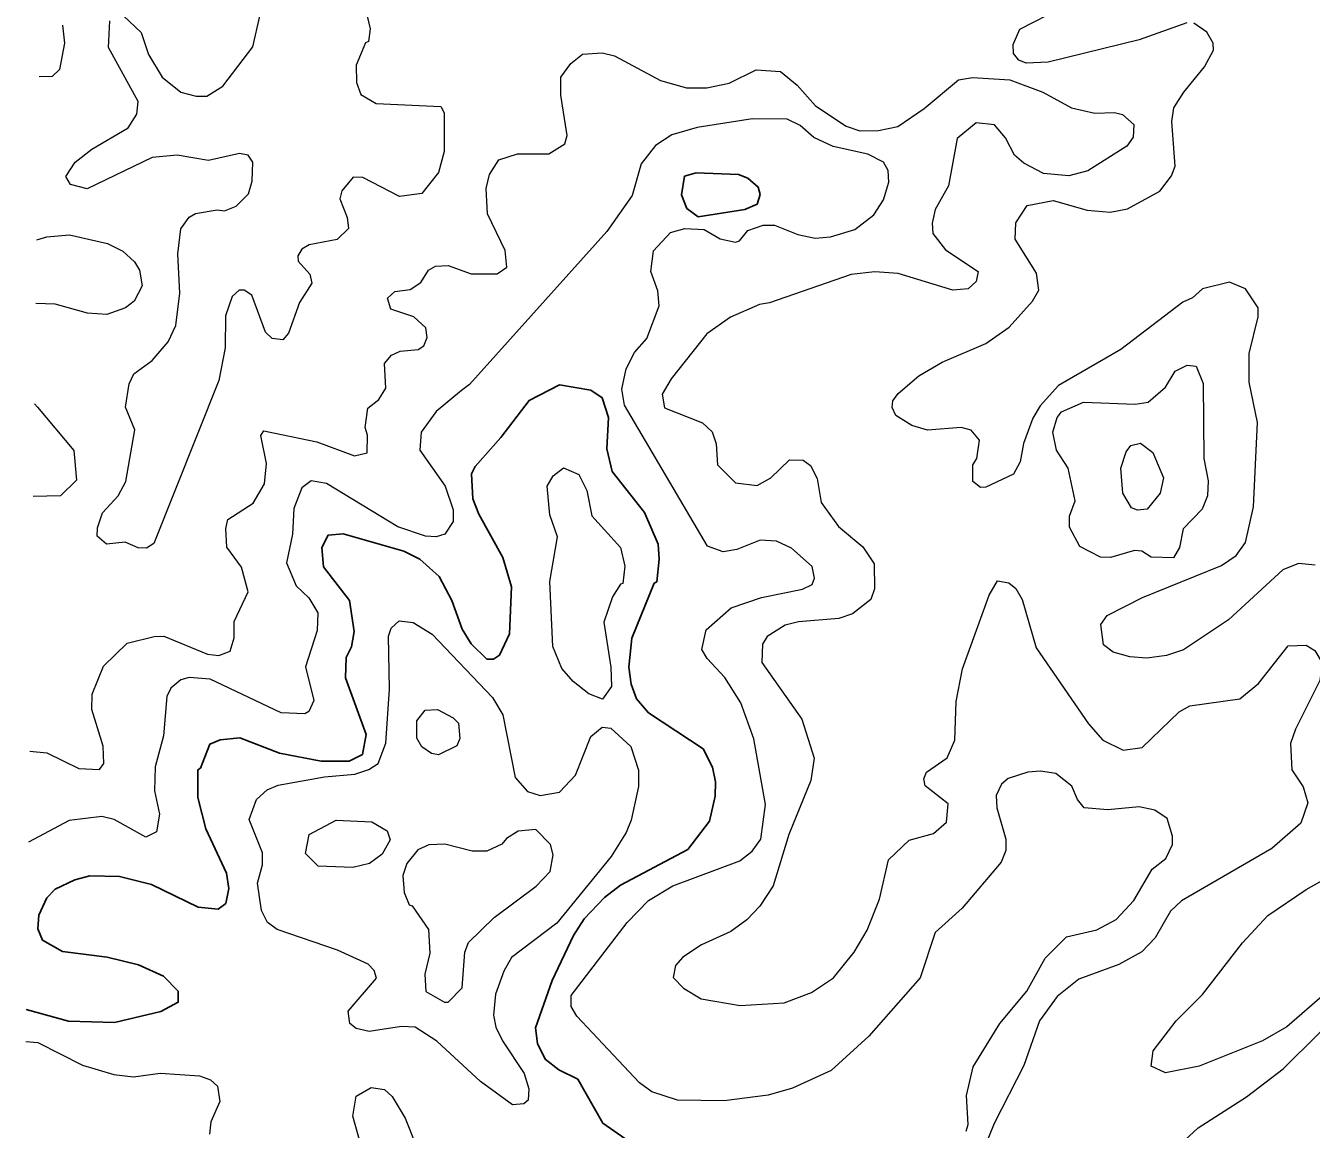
# Model space of a CAD drawing. Extents: x 763.2 to 816.8, y 7896.5 to 7952.7.
# Drawn here: x 763.894 to 767.154, y 7947.016 to 7949.814 of the extents above; entities that cross this region are included whole.
import ezdxf

# ---------------------------------------------------------------- set-up
doc = ezdxf.new("R2010")
doc.units = 0
doc.header["$LTSCALE"] = 0.064
doc.layers.add('1', color=7, linetype='Continuous', lineweight=25)
doc.layers.add('2', color=7, linetype='Continuous', lineweight=13)

msp = doc.modelspace()

# ---------------------------------------------------------------- linework, layer by layer
at = {"layer": '1'}
msp.add_lwpolyline([(765.725, 7949.428), (765.7515, 7949.4053), (765.7565, 7949.3862), (765.7489, 7949.3617), (765.7173, 7949.3481), (765.5991, 7949.3302), (765.57, 7949.351), (765.5565, 7949.3859), (765.5645, 7949.4326), (765.5941, 7949.4412), (765.7017, 7949.4373)], close=True, dxfattribs=at)
for points in [[(763.8948, 7947.3197), (764.0024, 7947.2903), (764.1192, 7947.2872), (764.2366, 7947.3145), (764.2805, 7947.3384), (764.2803, 7947.3663), (764.2428, 7947.4041), (764.1798, 7947.433), (764.1002, 7947.453), (763.9872, 7947.4667), (763.936, 7947.496), (763.9248, 7947.5247), (763.9268, 7947.5587), (763.947, 7947.6033), (763.9688, 7947.6254), (764.0186, 7947.6488), (764.056, 7947.6586), (764.1314, 7947.657), (764.2127, 7947.6368), (764.3311, 7947.5796), (764.3816, 7947.5747), (764.4014, 7947.5887), (764.4089, 7947.6266), (764.4026, 7947.666), (764.3504, 7947.7779), (764.3303, 7947.8574), (764.3302, 7947.9279), (764.3368, 7947.9322), (764.3606, 7947.9923), (764.3869, 7948.0037), (764.4364, 7948.0084), (764.5371, 7947.9699), (764.6433, 7947.9493), (764.7142, 7947.9494), (764.7477, 7947.9667), (764.7572, 7948.0174), (764.705, 7948.1605), (764.7065, 7948.2126), (764.7199, 7948.2394), (764.7263, 7948.2781), (764.7146, 7948.3568), (764.649, 7948.4425), (764.6443, 7948.491), (764.6604, 7948.5223), (764.6984, 7948.526), (764.8529, 7948.4818), (764.8929, 7948.4616), (764.9424, 7948.4179), (764.9745, 7948.3569), (765.0009, 7948.2847), (765.0234, 7948.2472), (765.0633, 7948.2078), (765.0797, 7948.2078), (765.0954, 7948.2185), (765.1209, 7948.2723), (765.1255, 7948.3912), (765.1039, 7948.4661), (765.0428, 7948.5756), (765.0278, 7948.6149), (765.0242, 7948.678), (765.0333, 7948.697), (765.0983, 7948.7701), (765.1703, 7948.8644), (765.2473, 7948.904), (765.3268, 7948.8905), (765.3554, 7948.8712), (765.3719, 7948.8211), (765.3675, 7948.7416), (765.3806, 7948.6841), (765.4625, 7948.5804), (765.4973, 7948.4999), (765.5003, 7948.4614), (765.4939, 7948.4046), (765.4875, 7948.4009), (765.4308, 7948.2618), (765.4233, 7948.1878), (765.4288, 7948.1449), (765.443, 7948.1073), (765.4731, 7948.0722), (765.6119, 7947.9805), (765.6355, 7947.9345), (765.6433, 7947.8968), (765.6419, 7947.8605), (765.6281, 7947.7976), (765.5726, 7947.726), (765.4019, 7947.6355), (765.3616, 7947.6038), (765.3098, 7947.55), (765.2826, 7947.5073), (765.229, 7947.3937), (765.1869, 7947.2731), (765.1914, 7947.2335), (765.2113, 7947.1936), (765.2457, 7947.1671), (765.2936, 7947.1435)], [(765.2936, 7947.1435), (765.3571, 7947.0314), (765.4134, 7946.9929), (765.4997, 7946.9602), (765.5348, 7946.9352), (765.5561, 7946.895)]]:
    msp.add_lwpolyline(points, dxfattribs=at)
at = {"layer": '2'}
for points in [[(764.7119, 7950.0418), (764.7674, 7949.8065), (764.7633, 7949.7744), (764.7555, 7949.7707), (764.7316, 7949.7142), (764.7329, 7949.67), (764.7436, 7949.6401), (764.7821, 7949.6172), (764.9461, 7949.6095), (764.9548, 7949.5935), (764.9548, 7949.4957), (764.9401, 7949.4423), (764.898, 7949.3891), (764.8419, 7949.3814), (764.7484, 7949.4298), (764.7241, 7949.43), (764.6952, 7949.3956), (764.6902, 7949.3755), (764.709, 7949.3278), (764.7126, 7949.2998), (764.6836, 7949.2724), (764.6125, 7949.2588), (764.5942, 7949.248), (764.5836, 7949.231)], [(766.8385, 7949.8213), (766.7173, 7949.7788), (766.4864, 7949.722), (766.4307, 7949.7195), (766.4118, 7949.7273), (766.3983, 7949.7435), (766.3977, 7949.7664), (766.4144, 7949.806), (766.52, 7949.8594)], [(763.9869, 7949.8157), (763.9917, 7949.7703), (763.979, 7949.7034), (763.9604, 7949.6852), (763.9277, 7949.685)], [(764.5604, 7949.0347), (764.546, 7949.0183), (764.5183, 7949.0211), (764.5015, 7949.0375), (764.4674, 7949.1314), (764.4473, 7949.1438), (764.4351, 7949.1441), (764.4174, 7949.1278), (764.4001, 7949.0784), (764.3992, 7948.9979), (764.3836, 7948.9146), (764.2183, 7948.5013), (764.2001, 7948.49), (764.1793, 7948.4903), (764.1462, 7948.5046), (764.0983, 7948.5), (764.0751, 7948.5203), (764.0756, 7948.541), (764.0885, 7948.5794), (764.1284, 7948.6222), (764.1475, 7948.6587), (764.1707, 7948.7894), (764.1464, 7948.8468), (764.1564, 7948.9066), (764.1678, 7948.932), (764.2142, 7948.9657), (764.2547, 7949.0127), (764.2744, 7949.0539), (764.2842, 7949.1359), (764.2795, 7949.2359), (764.2874, 7949.2997), (764.3082, 7949.3289), (764.3242, 7949.3381), (764.379, 7949.3477), (764.3974, 7949.3451), (764.4274, 7949.3569), (764.4583, 7949.3877), (764.4683, 7949.42), (764.4695, 7949.4681), (764.4576, 7949.486), (764.4362, 7949.4907), (764.3573, 7949.473), (764.2777, 7949.4859), (764.2142, 7949.4799), (764.0495, 7949.4006), (764.0077, 7949.4117), (763.9953, 7949.4319), (764.0189, 7949.4688), (764.0614, 7949.5011), (764.1533, 7949.5556), (764.1752, 7949.5899), (764.1789, 7949.6222), (764.104, 7949.7591), (764.107, 7949.8271)], [(764.1417, 7949.8396), (764.1867, 7949.7971), (764.2053, 7949.7414), (764.2395, 7949.6838), (764.287, 7949.646), (764.3256, 7949.6359), (764.3532, 7949.6358), (764.3936, 7949.661), (764.4698, 7949.7605), (764.4878, 7949.8382)], [(766.9959, 7948.9109), (766.996, 7948.9833), (767.0189, 7949.0761), (767.0188, 7949.099), (766.9868, 7949.1473), (766.9468, 7949.1637), (766.8783, 7949.1474), (766.8528, 7949.1247), (766.8279, 7949.1136), (766.6708, 7948.9938), (766.5129, 7948.9025), (766.4661, 7948.8502), (766.4479, 7948.819), (766.4243, 7948.7554), (766.4157, 7948.7087), (766.3988, 7948.6774), (766.3288, 7948.644), (766.3147, 7948.6431), (766.2959, 7948.6587), (766.2957, 7948.7007), (766.3058, 7948.7174), (766.3121, 7948.7631), (766.2917, 7948.7892), (766.2656, 7948.7957), (766.181, 7948.7892), (766.141, 7948.8005), (766.1003, 7948.8258), (766.0909, 7948.8461), (766.0923, 7948.863), (766.1062, 7948.882), (766.1589, 7948.9267), (766.2176, 7948.9612), (766.3286, 7949.0082), (766.3874, 7949.0499), (766.447, 7949.1163), (766.4633, 7949.1435), (766.4572, 7949.1872), (766.4027, 7949.2728), (766.4046, 7949.3149), (766.4337, 7949.3589), (766.4989, 7949.3709), (766.5858, 7949.3463), (766.6442, 7949.3414), (766.6877, 7949.35), (766.7701, 7949.3951), (766.7995, 7949.4337), (766.8085, 7949.458), (766.8003, 7949.5715), (766.8055, 7949.606), (766.8304, 7949.646), (766.8833, 7949.7097), (766.9055, 7949.7522), (766.9052, 7949.7702), (766.8891, 7949.7982), (766.856, 7949.8205)], [(763.9039, 7947.975), (763.9472, 7947.971), (764.028, 7947.9312), (764.0807, 7947.9287), (764.092, 7947.944), (764.0903, 7947.9878), (764.061, 7948.0802), (764.0624, 7948.1196), (764.0913, 7948.1904), (764.1506, 7948.2487), (764.2197, 7948.2661), (764.2439, 7948.2665), (764.3543, 7948.2213), (764.3836, 7948.2174), (764.412, 7948.2286), (764.4223, 7948.2623), (764.4226, 7948.3037), (764.4582, 7948.3789), (764.4406, 7948.4418), (764.4041, 7948.4924), (764.4008, 7948.5397), (764.4064, 7948.5622), (764.4703, 7948.604), (764.4995, 7948.6529), (764.5045, 7948.7047), (764.49, 7948.7753), (764.4978, 7948.7869), (764.6316, 7948.759), (764.7274, 7948.7237), (764.76, 7948.7315), (764.7608, 7948.7766), (764.7543, 7948.7958), (764.7612, 7948.8445), (764.7892, 7948.867), (764.8069, 7948.8951), (764.8039, 7948.9577), (764.8214, 7948.9792), (764.8433, 7948.9894), (764.8893, 7948.9934), (764.903, 7949.0023), (764.9117, 7949.0242), (764.9086, 7949.0481), (764.8783, 7949.0764), (764.8197, 7949.0958), (764.8113, 7949.1232), (764.8296, 7949.1405), (764.8684, 7949.1456), (764.8956, 7949.163), (764.9149, 7949.1945), (764.9328, 7949.205), (764.9647, 7949.2066), (765.0232, 7949.1855), (765.0896, 7949.1849), (765.1138, 7949.202), (765.1094, 7949.244), (765.0649, 7949.3371), (765.0617, 7949.4016), (765.0701, 7949.4369), (765.0938, 7949.4747), (765.1411, 7949.4895), (765.2203, 7949.4892), (765.2612, 7949.5147), (765.267, 7949.5363), (765.2504, 7949.6379), (765.2509, 7949.6842), (765.2758, 7949.7182), (765.3059, 7949.7419), (765.3552, 7949.7456), (765.3866, 7949.7381), (765.5032, 7949.6754), (765.5694, 7949.657), (765.6213, 7949.657), (765.6778, 7949.6691), (765.7463, 7949.7026), (765.8074, 7949.6985), (765.8499, 7949.6639), (765.8969, 7949.6111), (765.9744, 7949.5597), (766.0088, 7949.5482), (766.0566, 7949.5486), (766.1052, 7949.5585), (766.1725, 7949.6046), (766.2594, 7949.677), (766.2951, 7949.6832), (766.3891, 7949.6771), (766.4727, 7949.6456), (766.5456, 7949.606), (766.6048, 7949.5929), (766.6545, 7949.5944), (766.6751, 7949.5893), (766.7035, 7949.5635), (766.702, 7949.5319), (766.6864, 7949.5089), (766.5871, 7949.4461), (766.5391, 7949.4336)], [(766.1622, 7947.4), (766.0322, 7947.252), (765.9359, 7947.1656), (765.838, 7947.1203), (765.7765, 7947.1031), (765.6647, 7947.0885), (765.5464, 7947.0899), (765.4814, 7947.1111), (765.45, 7947.1337), (765.2917, 7947.3031), (765.2772, 7947.3273), (765.2771, 7947.3553), (765.419, 7947.5407), (765.473, 7947.5967), (765.535, 7947.6337), (765.7048, 7947.6968), (765.7359, 7947.7214), (765.7582, 7947.7521), (765.7699, 7947.8397), (765.74, 7948.0059), (765.707, 7948.0971), (765.667, 7948.1616), (765.6217, 7948.2097), (765.6087, 7948.2331), (765.6189, 7948.2828), (765.683, 7948.3386), (765.7595, 7948.3649), (765.8633, 7948.3855), (765.8885, 7948.3972), (765.8938, 7948.4136), (765.8881, 7948.4433), (765.8357, 7948.49), (765.7976, 7948.5076), (765.7562, 7948.5096), (765.697, 7948.4866), (765.6622, 7948.4803), (765.6227, 7948.4951), (765.4124, 7948.852), (765.4052, 7948.8927), (765.4162, 7948.944), (765.4372, 7948.9859), (765.4692, 7949.0213), (765.5005, 7949.1038), (765.497, 7949.1425), (765.4793, 7949.1912), (765.4855, 7949.2436), (765.5291, 7949.2904), (765.5653, 7949.3004), (765.6141, 7949.2973), (765.6545, 7949.2743), (765.6937, 7949.2659), (765.704, 7949.2693), (765.7253, 7949.295), (765.7641, 7949.3085), (765.7927, 7949.3083), (765.852, 7949.2849), (765.8955, 7949.2757), (765.9343, 7949.279), (765.996, 7949.2978), (766.0442, 7949.3349), (766.0688, 7949.3727), (766.0823, 7949.4175), (766.0805, 7949.4474), (766.0688, 7949.468), (766.0289, 7949.4884), (765.9411, 7949.508), (765.8927, 7949.5308), (765.8575, 7949.5611), (765.825, 7949.5778), (765.7365, 7949.5779), (765.5964, 7949.5567), (765.5321, 7949.5378), (765.4911, 7949.5109), (765.4542, 7949.464), (765.4316, 7949.3837), (765.3672, 7949.2923), (765.0188, 7948.905), (764.9987, 7948.8893), (764.9342, 7948.8358), (764.8965, 7948.7839), (764.8929, 7948.7378), (764.9578, 7948.6468), (764.9777, 7948.587), (764.9776, 7948.5575), (764.9562, 7948.5248), (764.9348, 7948.5183), (764.9072, 7948.5204), (764.8378, 7948.5438), (764.6569, 7948.6534), (764.6178, 7948.6608), (764.5942, 7948.6428), (764.5738, 7948.5904), (764.5702, 7948.5253), (764.5554, 7948.4521), (764.5795, 7948.3944)], [(766.3502, 7949.5631), (766.3039, 7949.5681), (766.2561, 7949.5288), (766.2341, 7949.4081), (766.1999, 7949.3484), (766.1924, 7949.3134), (766.1941, 7949.2879), (766.2266, 7949.2464), (766.3087, 7949.191), (766.3037, 7949.1658), (766.2835, 7949.1475), (766.2445, 7949.1442), (766.1066, 7949.1865), (766.0467, 7949.1901), (765.9871, 7949.1834), (765.7798, 7949.1113), (765.7544, 7949.1078), (765.6813, 7949.075), (765.621, 7949.033), (765.5302, 7948.919), (765.5076, 7948.8801), (765.514, 7948.8453), (765.6102, 7948.8071), (765.6346, 7948.7846), (765.645, 7948.7542), (765.6484, 7948.7013), (765.6934, 7948.655), (765.7488, 7948.6487), (765.7835, 7948.6684), (765.8305, 7948.7136), (765.8651, 7948.7128), (765.8841, 7948.6995), (765.9011, 7948.6662), (765.9112, 7948.6058), (765.9552, 7948.5449), (766.0168, 7948.4927), (766.0454, 7948.45), (766.0459, 7948.3867), (766.0366, 7948.3597), (765.9907, 7948.3229), (765.9559, 7948.3114), (765.8535, 7948.3029), (765.8193, 7948.2945), (765.7739, 7948.2653), (765.7619, 7948.2466), (765.7603, 7948.1999), (765.8618, 7948.056), (765.893, 7947.9571), (765.885, 7947.9009), (765.8287, 7947.764), (765.7894, 7947.6339), (765.7555, 7947.5818), (765.7228, 7947.5472), (765.6821, 7947.5178), (765.6077, 7947.4835), (765.5602, 7947.4522), (765.5418, 7947.4318), (765.5352, 7947.4007), (765.5618, 7947.3738), (765.6066, 7947.3467), (765.7059, 7947.3298), (765.8169, 7947.3366), (765.8862, 7947.3633), (765.9418, 7947.4), (765.9947, 7947.4657), (766.0272, 7947.5209), (766.0587, 7947.5997), (766.0821, 7947.699), (766.1337, 7947.7491), (766.1959, 7947.7664), (766.2286, 7947.7947), (766.2329, 7947.8411), (766.1747, 7947.8868), (766.1715, 7947.9051), (766.178, 7947.9213), (766.2305, 7947.9583), (766.2498, 7948.0028), (766.2532, 7948.1006), (766.2695, 7948.1838), (766.337, 7948.3701), (766.3584, 7948.4069), (766.3871, 7948.4015), (766.4047, 7948.3876), (766.4205, 7948.3594), (766.4563, 7948.2366), (766.5888, 7948.0442), (766.6255, 7948.0032), (766.6765, 7947.9776), (766.725, 7947.9844), (766.8192, 7948.075), (766.846, 7948.0897), (766.9728, 7948.1077), (767.0201, 7948.1463), (767.0954, 7948.2419), (767.141, 7948.2437)], [(766.5391, 7949.4336), (766.4747, 7949.4397), (766.4246, 7949.4659), (766.4013, 7949.4862), (766.3783, 7949.5299), (766.3502, 7949.5631)], [(763.9219, 7949.2712), (763.9475, 7949.2788), (764.0049, 7949.2838), (764.1009, 7949.2622), (764.1396, 7949.2427), (764.1698, 7949.2158), (764.1823, 7949.1944), (764.189, 7949.155), (764.1686, 7949.116), (764.1465, 7949.0993), (764.0996, 7949.0818), (764.0503, 7949.0854), (763.9681, 7949.108), (763.9197, 7949.1104)], [(764.5836, 7949.231), (764.5844, 7949.217), (764.6146, 7949.1848), (764.6195, 7949.1612), (764.5884, 7949.1129), (764.5604, 7949.0347)], [(766.9263, 7948.4454), (766.9636, 7948.4708), (766.9874, 7948.5042), (767.0071, 7948.5944), (767.0172, 7948.8079), (766.9959, 7948.9109)], [(763.9161, 7948.856), (763.9233, 7948.8475), (764.0158, 7948.737), (764.0229, 7948.6623), (763.9823, 7948.622), (763.9129, 7948.6204)], [(767.1641, 7948.4467), (767.1215, 7948.4506), (767.0821, 7948.4345), (766.944, 7948.3081), (766.8302, 7948.2316), (766.7863, 7948.2175), (766.7371, 7948.2108), (766.6937, 7948.214), (766.6512, 7948.226), (766.6266, 7948.2449), (766.6203, 7948.2965), (766.6362, 7948.3188), (766.7258, 7948.3648), (766.9263, 7948.4454)], [(764.5795, 7948.3944), (764.6113, 7948.3635), (764.6342, 7948.3261), (764.6325, 7948.2807), (764.6036, 7948.189), (764.6244, 7948.1036)], [(767.141, 7948.2437), (767.1625, 7948.2306), (767.1815, 7948.1985), (767.1751, 7948.1538), (767.1136, 7948.0304), (767.1012, 7947.994)], [(764.6244, 7948.1036), (764.612, 7948.0752), (764.6013, 7948.0693), (764.5413, 7948.0725), (764.3613, 7948.1577), (764.3084, 7948.1614), (764.2872, 7948.156), (764.2614, 7948.1346), (764.2517, 7948.1132), (764.2429, 7948.014), (764.2218, 7947.9355), (764.2202, 7947.8747), (764.2333, 7947.8153), (764.225, 7947.7704), (764.1981, 7947.7572), (764.1178, 7947.8021), (764.0871, 7947.8095), (764.0043, 7947.7995), (763.9007, 7947.744)], [(767.1012, 7947.994), (767.1044, 7947.9272), (767.1333, 7947.8848), (767.1455, 7947.8438), (767.1277, 7947.7925), (767.054, 7947.7284), (766.8245, 7947.5953), (766.7968, 7947.5691), (766.7581, 7947.502), (766.7242, 7947.466), (766.6661, 7947.4343), (766.5645, 7947.3971), (766.5096, 7947.3528), (766.4649, 7947.2914), (766.4246, 7947.1783), (766.3494, 7947.0311), (766.3147, 7946.9457)], [(766.2785, 7947.0114), (766.2841, 7947.0284), (766.2796, 7947.102), (766.2962, 7947.1743), (766.3639, 7947.2841), (766.4325, 7947.3666), (766.4787, 7947.4504), (766.5328, 7947.5039), (766.6101, 7947.5216), (766.659, 7947.5484), (766.7042, 7947.5965), (766.7502, 7947.6754), (766.7851, 7947.703), (766.8017, 7947.7384), (766.8018, 7947.7594), (766.7887, 7947.8046), (766.7572, 7947.8253), (766.7172, 7947.8342), (766.6377, 7947.8262), (766.5781, 7947.8313), (766.5609, 7947.8522), (766.5463, 7947.8861), (766.5063, 7947.9183), (766.4668, 7947.9246), (766.4353, 7947.9216), (766.3853, 7947.9053), (766.368, 7947.8912), (766.3551, 7947.8625), (766.3567, 7947.8311), (766.3796, 7947.7522)], [(766.3796, 7947.7522), (766.3795, 7947.7232), (766.3678, 7947.6932), (766.2684, 7947.5771), (766.2003, 7947.5149), (766.1622, 7947.4)], [(767.1874, 7947.359), (767.0919, 7947.276), (767.0302, 7947.2402), (766.8692, 7947.1759), (766.784, 7947.159), (766.748, 7947.1762), (766.7531, 7947.2148), (766.8115, 7947.2915), (766.8781, 7947.3583), (766.9791, 7947.4886), (767.0437, 7947.5582), (767.1405, 7947.624), (767.26, 7947.6909)], [(766.756, 7946.9173), (766.8667, 7947.0195), (766.9894, 7947.0981), (767.0825, 7947.1697), (767.2611, 7947.3463), (767.2983, 7947.3561), (767.3294, 7947.3542), (767.3361, 7947.3469), (767.3406, 7947.3017), (767.2871, 7947.2007), (767.2468, 7947.1396), (767.2214, 7947.0758), (767.2161, 7946.9736)], [(763.8937, 7947.2387), (763.9246, 7947.2364), (764.0378, 7947.1787), (764.1173, 7947.1555), (764.167, 7947.149), (764.2344, 7947.1587), (764.3343, 7947.1521), (764.3624, 7947.1415), (764.3797, 7947.1253), (764.3862, 7947.0866), (764.3631, 7947.035), (764.36, 7947.0035)], [(764.7564, 7946.9316), (764.7234, 7947.0498), (764.7319, 7947.1), (764.7701, 7947.1224), (764.8039, 7947.1174), (764.8231, 7947.0992), (764.8559, 7947.0444), (764.9121, 7946.9044)]]:
    msp.add_lwpolyline(points, dxfattribs=at)
for points in [[(766.7074, 7948.8549), (766.7399, 7948.8598), (766.7843, 7948.8982), (766.8085, 7948.9382), (766.8388, 7948.9533), (766.8618, 7948.9509), (766.8797, 7948.9075), (766.881, 7948.7171), (766.8922, 7948.66), (766.8905, 7948.6226), (766.8773, 7948.5887), (766.8288, 7948.5383), (766.8194, 7948.4915), (766.8046, 7948.4655), (766.7474, 7948.4669), (766.724, 7948.4818), (766.7056, 7948.4836), (766.6449, 7948.4657), (766.6196, 7948.4671), (766.5671, 7948.4937), (766.5411, 7948.5432), (766.5409, 7948.5705), (766.5553, 7948.6101), (766.5373, 7948.6922), (766.5073, 7948.7381), (766.4982, 7948.7834), (766.5091, 7948.8207), (766.5201, 7948.8353), (766.5759, 7948.8599)], [(766.6846, 7948.7343), (766.6966, 7948.7504), (766.7209, 7948.7555), (766.7521, 7948.7319), (766.7789, 7948.6677), (766.7709, 7948.6294), (766.7373, 7948.5887), (766.7135, 7948.5856), (766.6975, 7948.5918), (766.6759, 7948.6294), (766.6706, 7948.6922)], [(765.2227, 7948.4055), (765.2425, 7948.5186), (765.2228, 7948.574), (765.2162, 7948.6465), (765.2315, 7948.6731), (765.2576, 7948.6936), (765.2966, 7948.6767), (765.3165, 7948.6357), (765.3293, 7948.5716), (765.4023, 7948.4917), (765.4132, 7948.4443), (765.4082, 7948.4003), (765.4018, 7948.3988), (765.3819, 7948.3661), (765.3596, 7948.3021), (765.3772, 7948.1879), (765.3789, 7948.1391), (765.3563, 7948.1064), (765.3216, 7948.1201), (765.2819, 7948.1516), (765.2532, 7948.1849), (765.2308, 7948.2407)], [(765.0471, 7947.1373), (764.9366, 7947.2394), (764.8816, 7947.275), (764.847, 7947.2772), (764.7649, 7947.2641), (764.7321, 7947.2721), (764.7153, 7947.2843), (764.7118, 7947.3159), (764.7829, 7947.3992), (764.7771, 7947.4186), (764.7619, 7947.4351), (764.684, 7947.47), (764.5312, 7947.5229), (764.5068, 7947.5406), (764.4917, 7947.5709), (764.4818, 7947.6403), (764.4946, 7947.6871), (764.4946, 7947.7173), (764.4601, 7947.8013), (764.4793, 7947.8527), (764.5064, 7947.8769), (764.5341, 7947.8885), (764.651, 7947.9097), (764.728, 7947.9166), (764.7642, 7947.9281), (764.7873, 7947.9436), (764.8068, 7947.9955), (764.8166, 7948.132), (764.8133, 7948.2668), (764.8205, 7948.2865), (764.8405, 7948.3058), (764.8759, 7948.301), (764.9246, 7948.2719), (765.0775, 7948.1109), (765.1034, 7948.0668), (765.1352, 7947.9081), (765.1663, 7947.8726), (765.1987, 7947.8623), (765.2477, 7947.8711), (765.288, 7947.9137), (765.3266, 7948.0123), (765.3559, 7948.0361), (765.3777, 7948.0332), (765.4285, 7947.9867), (765.4476, 7947.9271), (765.4476, 7947.8855), (765.4292, 7947.8002), (765.4165, 7947.7687), (765.378, 7947.7075), (765.2407, 7947.5386), (765.1258, 7947.4514), (765.1061, 7947.417), (765.0849, 7947.3584), (765.0797, 7947.3054), (765.0857, 7947.2754), (765.1027, 7947.2401), (765.1581, 7947.1579), (765.1699, 7947.1185), (765.1679, 7947.0897), (765.1567, 7947.0811), (765.1281, 7947.0786)], [(764.8984, 7947.9857), (764.8859, 7948.0077), (764.8858, 7948.0517), (764.9068, 7948.0785), (764.9383, 7948.0802), (764.9777, 7948.0595), (764.991, 7948.0456), (764.9942, 7948.0069), (764.9866, 7947.9881), (764.9404, 7947.966), (764.9224, 7947.9691)], [(764.7715, 7947.7955), (764.8101, 7947.7731), (764.8179, 7947.7503), (764.7974, 7947.7135), (764.7655, 7947.6904), (764.7233, 7947.6797), (764.6356, 7947.683), (764.6032, 7947.7157), (764.6125, 7947.764), (764.6806, 7947.7996)], [(764.9554, 7947.3381), (764.9647, 7947.3387), (765.0006, 7947.3748), (765.0075, 7947.4655), (765.0162, 7947.4896), (765.0814, 7947.5533), (765.1881, 7947.6323), (765.224, 7947.6696), (765.231, 7947.7125), (765.2245, 7947.738), (765.1871, 7947.7762), (765.1424, 7947.7718), (765.1126, 7947.7536), (765.1008, 7947.7393), (765.0627, 7947.721), (765.0255, 7947.7213), (764.9566, 7947.7391), (764.9161, 7947.7374), (764.888, 7947.7247), (764.8599, 7947.6903), (764.8498, 7947.6601), (764.8533, 7947.6168), (764.8657, 7947.5857), (764.8737, 7947.5829), (764.9153, 7947.5229), (764.9186, 7947.4627), (764.9056, 7947.4096), (764.9086, 7947.3659)]]:
    msp.add_lwpolyline(points, close=True, dxfattribs=at)

doc.saveas('drawing.dxf')
